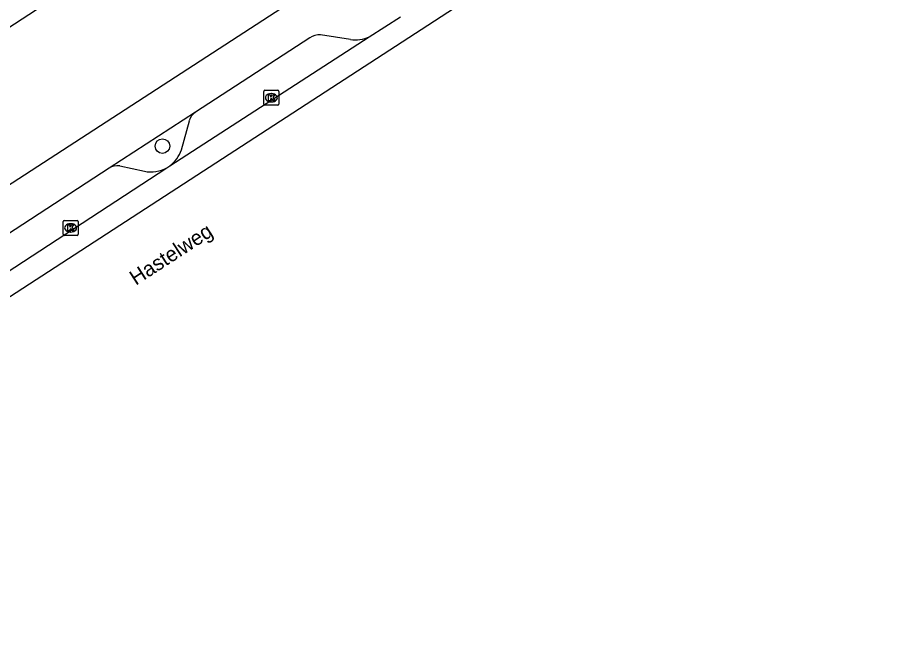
# Model space of a CAD drawing. Extents: x 159377 to 159983, y 382996 to 383595.
# Drawn here: x 159580.4 to 159638.5, y 383023.8 to 383066.1 of the extents above; entities that cross this region are included whole.
import ezdxf

# ---------------------------------------------------------------- set-up
doc = ezdxf.new("R2010")
doc.units = 0
for name, color, linetype in [('IMGEO_Boom', 7, 'Continuous'), ('IMGEO_Fietspad_gesloten', 7, 'Continuous'), ('IMGEO_Kolk', 7, 'Continuous'), ('IMGEO_Openbare_ruimte_label', 7, 'Continuous'), ('IMGEO_Pand', 7, 'Continuous'), ('IMGEO_Parkeervlak_open', 7, 'Continuous'), ('IMGEO_Rijbaan_lokaal_gesloten', 7, 'Continuous'), ('IMGEO_Voetpad_open', 7, 'Continuous')]:
    doc.layers.add(name, color=color, linetype=linetype)

msp = doc.modelspace()

# ---------------------------------------------------------------- linework, layer by layer
at = {"layer": 'IMGEO_Boom'}
msp.add_circle((159590.067, 383057.545), 0.489, dxfattribs=at)
at = {"layer": 'IMGEO_Fietspad_gesloten'}
for points in [[(159603.885, 383064.847), (159605.98, 383066.198)], [(159590.552, 383056.229), (159603.885, 383064.847)], [(159590.351, 383056.099), (159590.552, 383056.229)], [(159577.935, 383047.992), (159590.351, 383056.099)]]:
    msp.add_lwpolyline(points, dxfattribs=at)
at = {"layer": 'IMGEO_Kolk'}
for p, q in [((159596.843, 383060.352), (159596.843, 383061.204)), ((159596.918, 383061.278), (159597.77, 383061.278)), ((159597.331, 383061.058), (159597.356, 383061.058)), ((159597.844, 383061.204), (159597.844, 383060.352)), ((159597.354, 383060.498), (159597.329, 383060.498)), ((159597.77, 383060.278), (159596.918, 383060.278)), ((159583.429, 383051.654), (159583.429, 383052.506)), ((159583.504, 383052.58), (159584.356, 383052.58)), ((159583.917, 383052.36), (159583.942, 383052.36)), ((159584.43, 383052.506), (159584.43, 383051.654)), ((159584.356, 383051.58), (159583.504, 383051.58)), ((159583.94, 383051.8), (159583.915, 383051.8))]:
    msp.add_line(p, q, dxfattribs=at)
for points in [[(159596.843, 383060.352), (159596.843, 383061.204)], [(159596.918, 383061.278), (159597.77, 383061.278)], [(159597.164, 383060.978), (159597.287, 383060.978), (159597.287, 383060.827), (159597.417, 383060.978), (159597.581, 383060.978), (159597.435, 383060.827), (159597.588, 383060.578), (159597.436, 383060.578), (159597.351, 383060.742), (159597.287, 383060.675), (159597.287, 383060.578), (159597.164, 383060.578), (159597.164, 383060.978)], [(159597.844, 383061.204), (159597.844, 383060.352)], [(159597.77, 383060.278), (159596.918, 383060.278)], [(159583.429, 383051.654), (159583.429, 383052.506)], [(159583.504, 383052.58), (159584.356, 383052.58)], [(159583.75, 383052.28), (159583.873, 383052.28), (159583.873, 383052.129), (159584.003, 383052.28), (159584.167, 383052.28), (159584.021, 383052.129), (159584.174, 383051.88), (159584.022, 383051.88), (159583.937, 383052.044), (159583.873, 383051.977), (159583.873, 383051.88), (159583.75, 383051.88), (159583.75, 383052.28)], [(159584.43, 383052.506), (159584.43, 383051.654)], [(159584.356, 383051.58), (159583.504, 383051.58)]]:
    msp.add_lwpolyline(points, dxfattribs=at)
for centre, start, end in [((159596.92, 383061.202), 91.55205, 178.44795), ((159596.92, 383061.202), 91.55205, 178.44795), ((159597.768, 383061.202), 1.55205, 88.44795), ((159597.768, 383061.202), 1.55205, 88.44795), ((159596.92, 383060.354), 181.55205, 268.44795), ((159596.92, 383060.354), 181.55205, 268.44795), ((159597.768, 383060.354), 271.55205, 358.44795), ((159597.768, 383060.354), 271.55205, 358.44795), ((159583.506, 383052.504), 91.55205, 178.44795), ((159583.506, 383052.504), 91.55205, 178.44795), ((159584.354, 383052.504), 1.55205, 88.44795), ((159584.354, 383052.504), 1.55205, 88.44795), ((159583.506, 383051.656), 181.55205, 268.44795), ((159583.506, 383051.656), 181.55205, 268.44795), ((159584.354, 383051.656), 271.55205, 358.44795), ((159584.354, 383051.656), 271.55205, 358.44795)]:
    msp.add_arc(centre, 0.0765, start, end, dxfattribs=at)
for centre, major_axis, ratio, start_param, end_param in [((159597.33, 383060.778), (-0.387, 0.002), 0.722429, 4.712389, 7.853982), ((159597.355, 383060.778), (-0.39, 0.002), 0.717154, 1.570796, 4.712389), ((159583.916, 383052.08), (-0.387, 0.002), 0.722429, 4.712389, 7.853982), ((159583.941, 383052.08), (-0.39, 0.002), 0.717154, 1.570796, 4.712389)]:
    msp.add_ellipse(centre, major_axis=major_axis, ratio=ratio, start_param=start_param, end_param=end_param, dxfattribs=at)
at = {"layer": 'IMGEO_Pand'}
for points in [[(159590.076, 383081.989), (159594.612, 383075.126), (159554.73, 383049.152)], [(159559.512, 383041.791), (159600.956, 383068.714)]]:
    msp.add_lwpolyline(points, dxfattribs=at)
at = {"layer": 'IMGEO_Parkeervlak_open'}
for points in [[(159591.329, 383057.309), (159591.863, 383059.243)], [(159587.21, 383056.232), (159588.864, 383055.871)]]:
    msp.add_lwpolyline(points, dxfattribs=at)
for centre, radius, start, end in [((159592.868, 383058.962), 1.044, 124.90623, 164.3774), ((159589.318, 383057.936), 2.106, 305.85423, 342.67993), ((159587.08, 383055.158), 1.082, 83.11601, 122.43671), ((159589.308, 383057.935), 2.111, 257.84766, 299.58675)]:
    msp.add_arc(centre, radius, start, end, dxfattribs=at)
at = {"layer": 'IMGEO_Rijbaan_lokaal_gesloten'}
msp.add_lwpolyline([(159653.356, 383095.206), (159608.238, 383065.907), (159557.531, 383032.962), (159553.444, 383030.36), (159548.581, 383027.46), (159544.169, 383025.165), (159541.194, 383023.766)], dxfattribs=at)
at = {"layer": 'IMGEO_Voetpad_open'}
for points in [[(159602.626, 383064.669), (159600.63, 383064.978)], [(159599.914, 383064.782), (159592.271, 383059.818)], [(159592.271, 383059.818), (159586.5, 383056.071)], [(159586.5, 383056.071), (159579.708, 383051.645)]]:
    msp.add_lwpolyline(points, dxfattribs=at)
for centre, radius, start, end in [((159600.517, 383063.986), 0.998, 83.48195, 127.13659), ((159602.938, 383067.002), 2.354, 262.38029, 293.71423)]:
    msp.add_arc(centre, radius, start, end, dxfattribs=at)

# ---------------------------------------------------------------- texts
at = {"layer": 'IMGEO_Openbare_ruimte_label'}
msp.add_text('Hastelweg', height=1, rotation=32.95901, dxfattribs=at).set_placement((159588.286, 383048.211))

doc.saveas('drawing.dxf')
